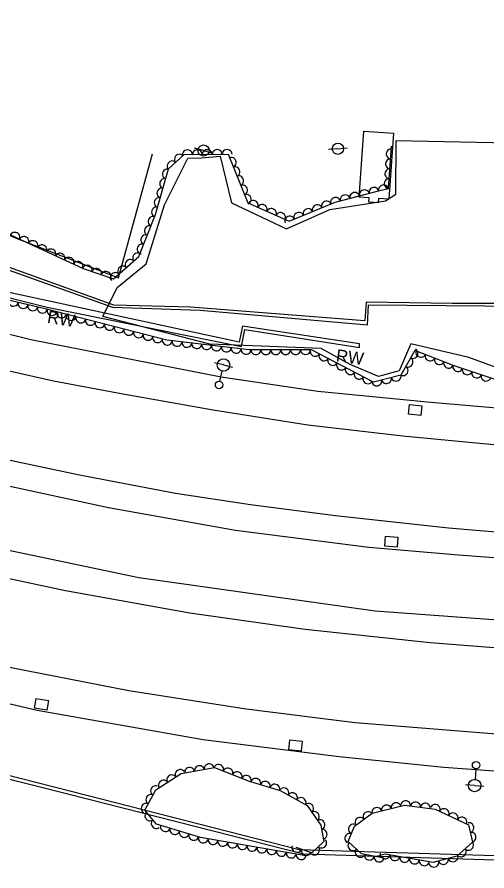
# Model space of a CAD drawing. Extents: x 1722896 to 1754269, y 648279 to 666297.
# Drawn here: x 1733097 to 1733286.4, y 649792.2 to 650136.7 of the extents above; entities that cross this region are included whole.
import ezdxf

# ---------------------------------------------------------------- set-up
doc = ezdxf.new("R2010")
doc.units = 0
for name, color, linetype in [('DESIGN - CENTERLINE - Proposed Text', 7, 'Continuous'), ('DESIGN - SCRATCH - User 1', 7, 'Continuous'), ('SURVEY - CENTERLINE - Preliminary', 7, 'Continuous'), ('SURVEY - CENTERLINE - Preliminary Text', 7, 'Continuous'), ('SURVEY - DRAINAGE - Natural Features', 7, 'Continuous'), ('SURVEY - DTM - Breaklines', 7, 'Continuous'), ('SURVEY - VEGETATION - Features with Text', 7, 'Continuous')]:
    doc.layers.add(name, color=color, linetype=linetype)

msp = doc.modelspace()

# ---------------------------------------------------------------- linework, layer by layer
at = {"layer": 'DESIGN - CENTERLINE - Proposed Text'}
msp.add_lwpolyline([(1732978.53, 650136.72), (1732960.41, 650111.55), (1732959.98, 650108.7), (1732962.37, 650105.38), (1732966.99, 650103.45), (1733015.82, 650081.22), (1733097.24, 650047.25), (1733137.82, 650031.44), (1733151.61, 650081.57)], dxfattribs=at)
msp.add_lwpolyline([(1733234.99, 650064.08), (1733236.87, 650090.67), (1733248.8, 650089.82), (1733246.91, 650063.24), (1733242.74, 650063.54), (1733242.61, 650061.72), (1733238.78, 650061.99), (1733238.91, 650063.8)], close=True, dxfattribs=at)
at = {"layer": 'DESIGN - SCRATCH - User 1'}
for points in [[(1732918.46, 650095.7), (1732990.78, 650071.44), (1733135.5, 650019.64), (1733170.75, 650018.4), (1733238.23, 650012.6), (1733238.7, 650020.63), (1733285.56, 650020.19), (1733359.67, 650020.02), (1733400.55, 650020.36), (1733400.38, 650021.81), (1733344.03, 650021.17), (1733272.52, 650021.18), (1733237.75, 650021.72), (1733237.19, 650014.12), (1733166.92, 650019.66), (1733135.98, 650020.42), (1733079.27, 650040.91), (1732995.25, 650070.89), (1732985.47, 650074.38), (1732919.02, 650097.38), (1732918.46, 650095.7)], [(1732911.9, 650091.73), (1732964.57, 650066.57), (1733034.35, 650046.54), (1733065.96, 650037.69), (1733064.94, 650030.68), (1733109.09, 650019.7), (1733187.43, 650003.79), (1733188.85, 650010.66), (1733235.04, 650003.46), (1733235.06, 650004.9), (1733187.89, 650012.01), (1733186.53, 650005.5), (1733066.22, 650031.55), (1733067.36, 650038.49), (1733020.72, 650051.95), (1732965.09, 650067.73), (1732912.72, 650093.04), (1732911.9, 650091.73)], [(1733708.07, 649796.67), (1733567.5, 649794.67), (1733447.99, 649793.18), (1733315.88, 649797.53), (1733210.77, 649800.66), (1733125.04, 649822.59), (1733011.58, 649851.6), (1732900.49, 649879.14), (1732799.81, 649904.59), (1732798.94, 649903.11)], [(1732798.94, 649903.11), (1732863.38, 649887.41), (1732951.01, 649865.35), (1733023.96, 649846.89), (1733118.03, 649823.14), (1733212.42, 649799.05), (1733294, 649796.53), (1733446.93, 649792.2), (1733629.48, 649793.9)]]:
    msp.add_lwpolyline(points, dxfattribs=at)
at = {"layer": 'SURVEY - CENTERLINE - Preliminary'}
msp.add_lwpolyline([(1733321.13, 649984.02), (1733279.13, 649999.38), (1733255.73, 650004.82), (1733251.03, 649994), (1733242.79, 649991.7), (1733231.31, 649996.57), (1733219.56, 650002.99), (1733174.68, 650004.77), (1733131.52, 650015.87), (1733137.38, 650027.57), (1733148.98, 650037.21), (1733156.4, 650060.9), (1733165.81, 650079.77), (1733171.31, 650079.86), (1733178.83, 650080.64), (1733183.41, 650061.8), (1733205.68, 650051.28), (1733223.16, 650059.02), (1733245.58, 650062.56), (1733249.75, 650065.26), (1733249.81, 650086.9), (1733399.09, 650083.83)], dxfattribs=at)
at = {"layer": 'SURVEY - CENTERLINE - Preliminary Text'}
for points in [[(1732884.23, 650076.17), (1732913.51, 650063.39), (1732976.87, 650040.9), (1733026.18, 650025.83), (1733038.06, 650031.39), (1733045.75, 650036.92), (1733051.82, 650034.88), (1733060.67, 650016.94), (1733102.57, 650006.66), (1733179.26, 649991.5), (1733218.23, 649985.76), (1733263.82, 649981.38), (1733313.93, 649977.09), (1733382.39, 649973.59), (1733453.08, 649972.61), (1733510.66, 649973.39), (1733549.29, 649974.69), (1733559.34, 649983.17), (1733564.28, 649989.43), (1733569.64, 649989.78), (1733579.99, 649978.6), (1733582.55, 649976.61), (1733628.65, 649978.32)], [(1733632.4, 649964.05), (1733569.97, 649961.42), (1733520.99, 649959.49), (1733465.51, 649958.19), (1733418.34, 649958.38), (1733372.14, 649959.4), (1733331.39, 649961.34), (1733290.54, 649963.98), (1733252.55, 649967.68), (1733214.23, 649972.07), (1733176.01, 649978.17), (1733138.91, 649984.71), (1733111.59, 649989.86), (1733075.7, 649997.91), (1733042.53, 650006.26), (1733001.92, 650017.92), (1732980.45, 650024.43), (1732948.58, 650035.49), (1732913.65, 650048.13), (1732876.04, 650062.89)], [(1734301.81, 649956.07), (1734220.48, 649950.88), (1734131.61, 649945.81), (1734021.54, 649939.36), (1733919.47, 649934.02), (1733832.29, 649929.05), (1733727.11, 649923.18), (1733616.99, 649917.25), (1733531.68, 649913.99), (1733464.56, 649912.26), (1733406.75, 649912.72), (1733342.81, 649914.54), (1733274.96, 649919.59), (1733238.81, 649922.74), (1733185.09, 649929.55), (1733133.9, 649938.69), (1733073.43, 649951.76), (1733022.34, 649964.08), (1732970.97, 649979.26), (1732924.79, 649995.09), (1732879.46, 650012.26), (1732856.98, 650021.29), (1732850.17, 650024.36)], [(1732910.74, 650011.51), (1732938.88, 650001.25), (1732978.51, 649988.35), (1733017.77, 649976.28), (1733057.36, 649966.4), (1733089.54, 649958.9), (1733122.15, 649951.97), (1733160.83, 649944.57), (1733191.08, 649940.04), (1733225.38, 649935.66), (1733270.98, 649930.64), (1733307.72, 649927.55), (1733337.44, 649925.94), (1733376.66, 649924.33), (1733418.23, 649922.99), (1733459.22, 649922.73), (1733503.07, 649923.42), (1733546.45, 649924.78), (1733592, 649926.51), (1733633.36, 649928.65)], [(1734306.6, 649930.59), (1734223.76, 649925.97), (1734108.71, 649919.44), (1734005.23, 649913.81), (1733895.38, 649907.1), (1733786.65, 649900.93), (1733684.61, 649895.58), (1733609.37, 649891.26), (1733530.4, 649888.22), (1733442.22, 649887.03), (1733342.17, 649889.65), (1733241.37, 649897), (1733146.01, 649910.52), (1733060.2, 649928.54), (1732976.3, 649951.63), (1732924.93, 649968.37), (1732878.63, 649985.6), (1732846.43, 649998.22), (1732835.13, 650003.3)], [(1732828.72, 649994.26), (1732832.8, 649992.38), (1732898.27, 649967.02), (1732935.22, 649953.75), (1732972.35, 649941.94), (1733018.58, 649928.26), (1733075.49, 649914.12), (1733116.55, 649905.32), (1733166.7, 649896.35), (1733213.16, 649889.74), (1733263.56, 649884.35), (1733316.73, 649880.2), (1733367.1, 649877.8), (1733418.88, 649876.14), (1733468.6, 649876.11), (1733517.84, 649877.2), (1733584.68, 649879.55), (1733659.52, 649883.6)], [(1734316.03, 649884.62), (1734227.04, 649879.8), (1734116.98, 649873.99), (1734008.92, 649867.44), (1733915.96, 649862.48), (1733822.6, 649857.33), (1733730.22, 649851.85), (1733644.88, 649847.07), (1733564.26, 649843.52), (1733479.91, 649841.18), (1733381.77, 649842.06), (1733305.26, 649846.16), (1733233.28, 649851.95), (1733189.33, 649857.53), (1733142.07, 649864.89), (1733082.71, 649876.45), (1733033.05, 649888.27), (1732982.37, 649901.96), (1732935.11, 649916.49), (1732876.61, 649937.35), (1732823.05, 649958.66), (1732808.59, 649965.1)], [(1732801.64, 649952.87), (1732820.37, 649944.25), (1732867.75, 649925.97), (1732908.14, 649911.21), (1732946.71, 649898.3), (1732999.39, 649882.77), (1733034.4, 649873.67), (1733105, 649857.11), (1733171.98, 649845.25), (1733226.84, 649838.36), (1733269.1, 649834.02), (1733332.07, 649829.44), (1733392.65, 649827.49), (1733457.05, 649826.23), (1733545.96, 649828.27), (1733555.15, 649824.91), (1733563.28, 649819.35), (1733566.84, 649816.28), (1733567.21, 649814.86), (1733571.69, 649815.15), (1733574.47, 649824.18), (1733579.83, 649829.56), (1733606.32, 649830.82), (1733646.3, 649832.85)]]:
    msp.add_lwpolyline(points, dxfattribs=at)
at = {"layer": 'SURVEY - DRAINAGE - Natural Features'}
for p, q in [((1733257.52, 649978.16), (1733257.52, 649978.16)), ((1733247.86, 649925.05), (1733247.86, 649925.05)), ((1733106.79, 649859.39), (1733106.79, 649859.39)), ((1733209.3, 649842.79), (1733209.3, 649842.79))]:
    msp.add_line(p, q, dxfattribs=at)
for points in [[(1733254.81, 649976.46), (1733255.27, 649980.44), (1733260.23, 649979.86), (1733259.77, 649975.89), (1733254.81, 649976.46)], [(1733245.23, 649923.23), (1733245.51, 649927.22), (1733250.5, 649926.87), (1733250.22, 649922.88), (1733245.23, 649923.23)], [(1733104, 649857.81), (1733104.64, 649861.76), (1733109.58, 649860.96), (1733108.94, 649857.01), (1733104, 649857.81)], [(1733206.62, 649841.04), (1733207.01, 649845.03), (1733211.99, 649844.54), (1733211.6, 649840.56), (1733206.62, 649841.04)]]:
    msp.add_lwpolyline(points, dxfattribs=at)
at = {"layer": 'SURVEY - DTM - Breaklines'}
for p, q in [((1733172.17, 650082.88), (1733168.55, 650083.89)), ((1733226.35, 650083.57), (1733222.61, 650083.25)), ((1733226.35, 650083.57), (1733230.08, 650083.9)), ((1733172.17, 650082.88), (1733175.78, 650081.87)), ((1733180.22, 649996.34), (1733176.56, 649997.15)), ((1733178.75, 649989.75), (1733179.68, 649993.9)), ((1733180.22, 649996.34), (1733183.88, 649995.52)), ((1733281.97, 649833.36), (1733281.67, 649829.12)), ((1733281.49, 649826.63), (1733277.75, 649826.9)), ((1733281.49, 649826.63), (1733285.23, 649826.37))]:
    msp.add_line(p, q, dxfattribs=at)
for centre, radius in [((1733172.17, 650082.88), 2.25), ((1733226.35, 650083.57), 2.25), ((1733180.22, 649996.34), 2.5), ((1733178.42, 649988.28), 1.5), ((1733282.08, 649834.86), 1.5), ((1733281.49, 649826.63), 2.5)]:
    msp.add_circle(centre, radius, dxfattribs=at)
at = {"layer": 'SURVEY - VEGETATION - Features with Text'}
for points in [[(1732957.95, 650112.48), (1733098.32, 650046.94), (1733123.67, 650035.21), (1733135.87, 650031.15), (1733146.05, 650040.07), (1733152.83, 650057.1), (1733158.05, 650075.44), (1733164.36, 650081.24), (1733182.09, 650081.39), (1733190.06, 650061.76), (1733206.67, 650054.41), (1733225.31, 650062.05), (1733235.11, 650064.58), (1733242.72, 650066.55), (1733246.78, 650067.59), (1733247.93, 650084.58)], [(1733319.07, 649980.7), (1733273.29, 649996.05), (1733257.43, 650002.23), (1733251.71, 649992.23), (1733240.77, 649989.45), (1733215.75, 650002.47), (1733190.59, 650002.39), (1733157.33, 650006.29), (1733108.31, 650018.93), (1733062.64, 650029.75)], [(1733213.45, 649798.29), (1733170.93, 649805.63), (1733153.15, 649811.07), (1733148.49, 649816.66), (1733152.91, 649824.92), (1733163.09, 649831.44), (1733176.61, 649833.89), (1733190.51, 649828.46), (1733203.09, 649824.63), (1733213.89, 649818.53), (1733219.41, 649810.6), (1733220.63, 649804.13), (1733215.88, 649799.54), (1733209.52, 649801.7)], [(1733244.93, 649797.29), (1733235.91, 649799.12), (1733230.48, 649804.02), (1733233.03, 649810.3), (1733240.22, 649815.44), (1733253.19, 649818.67), (1733265.54, 649817.13), (1733279.06, 649810.74), (1733280.59, 649803.76), (1733274.32, 649798.2), (1733264.74, 649795.56), (1733245.35, 649799), (1733242.76, 649798.33)]]:
    msp.add_lwpolyline(points, dxfattribs=at)
for centre, major_axis in [((1733173.68, 650081.32), (2, 0.02)), ((1733177.68, 650081.36), (2, 0.02)), ((1733181.68, 650081.39), (2, 0.02)), ((1733247.72, 650081.48), (0.13, 2)), ((1733162.39, 650079.43), (1.47, 1.35)), ((1733165.68, 650081.25), (2, 0.02)), ((1733169.68, 650081.29), (2, 0.02)), ((1733183.44, 650078.07), (0.75, -1.85)), ((1733159.44, 650076.72), (1.47, 1.35)), ((1733184.95, 650074.36), (0.75, -1.85)), ((1733247.45, 650077.49), (0.13, 2)), ((1733157.47, 650073.42), (0.55, 1.92)), ((1733186.45, 650070.66), (0.75, -1.85)), ((1733247.18, 650073.5), (0.13, 2)), ((1733156.38, 650069.57), (0.55, 1.92)), ((1733246.91, 650069.51), (0.13, 2)), ((1733155.28, 650065.72), (0.55, 1.92)), ((1733187.96, 650066.95), (0.75, -1.85)), ((1733233.14, 650064.07), (1.94, 0.5)), ((1733237.02, 650065.08), (1.94, 0.5)), ((1733240.89, 650066.08), (1.94, 0.5)), ((1733244.76, 650067.08), (1.94, 0.5)), ((1733154.19, 650061.87), (0.55, 1.92)), ((1733189.46, 650063.24), (0.75, -1.85)), ((1733192.26, 650060.79), (1.83, -0.81)), ((1733221.7, 650060.56), (1.85, 0.76)), ((1733225.4, 650062.07), (1.94, 0.5)), ((1733229.27, 650063.07), (1.94, 0.5)), ((1733153.1, 650058.03), (0.55, 1.92)), ((1733195.91, 650059.17), (1.83, -0.81)), ((1733199.57, 650057.55), (1.83, -0.81)), ((1733214.29, 650057.53), (1.85, 0.76)), ((1733217.99, 650059.05), (1.85, 0.76)), ((1733151.71, 650054.28), (0.74, 1.86)), ((1733203.23, 650055.93), (1.83, -0.81)), ((1733206.89, 650054.5), (1.85, 0.76)), ((1733210.59, 650056.01), (1.85, 0.76)), ((1733150.23, 650050.56), (0.74, 1.86)), ((1733096.16, 650047.95), (1.81, -0.85)), ((1733148.75, 650046.85), (0.74, 1.86)), ((1733099.79, 650046.26), (1.82, -0.84)), ((1733103.42, 650044.58), (1.82, -0.84)), ((1733147.27, 650043.13), (0.74, 1.86)), ((1733107.05, 650042.9), (1.82, -0.84)), ((1733110.68, 650041.22), (1.82, -0.84)), ((1733114.31, 650039.54), (1.82, -0.84)), ((1733117.94, 650037.86), (1.82, -0.84)), ((1733142.51, 650036.97), (1.5, 1.32)), ((1733145.52, 650039.61), (1.5, 1.32)), ((1733121.57, 650036.18), (1.82, -0.84)), ((1733125.27, 650034.68), (1.9, -0.63)), ((1733129.07, 650033.41), (1.9, -0.63)), ((1733139.5, 650034.33), (1.5, 1.32)), ((1733132.86, 650032.15), (1.9, -0.63)), ((1733136.49, 650031.7), (1.5, 1.32)), ((1733095.48, 650021.97), (-1.95, 0.46)), ((1733099.37, 650021.04), (-1.95, 0.46)), ((1733103.26, 650020.12), (-1.95, 0.46)), ((1733107.16, 650019.2), (-1.95, 0.46)), ((1733111.03, 650018.22), (-1.94, 0.5)), ((1733114.91, 650017.23), (-1.94, 0.5)), ((1733118.78, 650016.23), (-1.94, 0.5)), ((1733122.66, 650015.23), (-1.94, 0.5)), ((1733126.53, 650014.23), (-1.94, 0.5)), ((1733130.4, 650013.23), (-1.94, 0.5)), ((1733134.28, 650012.23), (-1.94, 0.5)), ((1733138.15, 650011.24), (-1.94, 0.5)), ((1733142.02, 650010.24), (-1.94, 0.5)), ((1733145.9, 650009.24), (-1.94, 0.5)), ((1733149.77, 650008.24), (-1.94, 0.5)), ((1733153.64, 650007.24), (-1.94, 0.5)), ((1733157.52, 650006.27), (-1.99, 0.23)), ((1733161.49, 650005.81), (-1.99, 0.23)), ((1733165.47, 650005.34), (-1.99, 0.23)), ((1733169.44, 650004.87), (-1.99, 0.23)), ((1733173.41, 650004.41), (-1.99, 0.23)), ((1733177.39, 650003.94), (-1.99, 0.23)), ((1733181.36, 650003.48), (-1.99, 0.23)), ((1733185.33, 650003.01), (-1.99, 0.23)), ((1733189.3, 650002.54), (-1.99, 0.23)), ((1733193.29, 650002.4), (-2, -0.01)), ((1733197.29, 650002.41), (-2, -0.01)), ((1733201.29, 650002.43), (-2, -0.01)), ((1733205.29, 650002.44), (-2, -0.01)), ((1733209.29, 650002.45), (-2, -0.01)), ((1733213.29, 650002.47), (-2, -0.01)), ((1733217.12, 650001.76), (-1.77, 0.92)), ((1733220.67, 649999.91), (-1.77, 0.92)), ((1733256.7, 650000.95), (-0.99, -1.74)), ((1733259.78, 650001.32), (-1.86, 0.73)), ((1733263.51, 649999.87), (-1.86, 0.73)), ((1733224.22, 649998.07), (-1.77, 0.92)), ((1733227.76, 649996.22), (-1.77, 0.92)), ((1733254.71, 649997.48), (-0.99, -1.74)), ((1733267.24, 649998.41), (-1.86, 0.73)), ((1733270.96, 649996.96), (-1.86, 0.73)), ((1733231.31, 649994.37), (-1.77, 0.92)), ((1733252.73, 649994.01), (-0.99, -1.74)), ((1733274.71, 649995.57), (-1.9, 0.64)), ((1733278.51, 649994.3), (-1.9, 0.64)), ((1733282.3, 649993.03), (-1.9, 0.64)), ((1733234.86, 649992.52), (-1.77, 0.92)), ((1733238.41, 649990.68), (-1.77, 0.92)), ((1733242.06, 649989.78), (-1.94, -0.49)), ((1733245.94, 649990.76), (-1.94, -0.49)), ((1733249.82, 649991.75), (-1.94, -0.49)), ((1733286.09, 649991.76), (-1.9, 0.64)), ((1733174.43, 649833.5), (1.97, 0.36)), ((1733178.27, 649833.24), (1.86, -0.73)), ((1733162.69, 649831.18), (1.68, 1.08)), ((1733166.56, 649832.07), (1.97, 0.36)), ((1733170.49, 649832.78), (1.97, 0.36)), ((1733182, 649831.79), (1.86, -0.73)), ((1733185.72, 649830.33), (1.86, -0.73)), ((1733155.95, 649826.87), (1.68, 1.08)), ((1733159.32, 649829.02), (1.68, 1.08)), ((1733189.45, 649828.88), (1.86, -0.73)), ((1733193.24, 649827.63), (1.91, -0.58)), ((1733197.07, 649826.46), (1.91, -0.58)), ((1733152.72, 649824.58), (0.94, 1.76)), ((1733200.9, 649825.29), (1.91, -0.58)), ((1733204.58, 649823.79), (1.74, -0.98)), ((1733150.84, 649821.05), (0.94, 1.76)), ((1733208.06, 649821.82), (1.74, -0.98)), ((1733211.54, 649819.86), (1.74, -0.98)), ((1733148.95, 649817.52), (0.94, 1.76)), ((1733214.64, 649817.46), (1.14, -1.64)), ((1733242.03, 649815.89), (1.94, 0.48)), ((1733245.91, 649816.85), (1.94, 0.48)), ((1733249.79, 649817.82), (1.94, 0.48)), ((1733253.68, 649818.61), (1.98, -0.25)), ((1733257.65, 649818.11), (1.98, -0.25)), ((1733261.62, 649817.62), (1.98, -0.25)), ((1733265.58, 649817.11), (1.81, -0.85)), ((1733150.42, 649814.34), (-1.28, 1.54)), ((1733216.92, 649814.18), (1.14, -1.64)), ((1733238.48, 649814.19), (1.63, 1.16)), ((1733269.2, 649815.4), (1.81, -0.85)), ((1733272.82, 649813.69), (1.81, -0.85)), ((1733152.98, 649811.27), (-1.28, 1.54)), ((1733219.2, 649810.89), (1.14, -1.64)), ((1733232.54, 649809.09), (0.75, 1.85)), ((1733235.22, 649811.87), (1.63, 1.16)), ((1733276.43, 649811.98), (1.81, -0.85)), ((1733279.3, 649809.67), (0.43, -1.95)), ((1733156.73, 649809.98), (-1.91, 0.59)), ((1733160.55, 649808.8), (-1.91, 0.59)), ((1733164.38, 649807.63), (-1.91, 0.59)), ((1733220.08, 649807.02), (0.37, -1.96)), ((1733231.03, 649805.39), (0.75, 1.85)), ((1733280.15, 649805.77), (0.43, -1.95)), ((1733168.2, 649806.46), (-1.91, 0.59)), ((1733172.06, 649805.43), (-1.97, 0.34)), ((1733176, 649804.75), (-1.97, 0.34)), ((1733179.95, 649804.07), (-1.97, 0.34)), ((1733219.87, 649803.4), (-1.44, -1.39)), ((1733183.89, 649803.39), (-1.97, 0.34)), ((1733187.83, 649802.71), (-1.97, 0.34)), ((1733191.77, 649802.03), (-1.97, 0.34)), ((1733195.71, 649801.35), (-1.97, 0.34)), ((1733199.65, 649800.67), (-1.97, 0.34)), ((1733209.77, 649801.62), (-1.89, 0.64)), ((1733213.56, 649800.33), (-1.89, 0.64)), ((1733216.99, 649800.62), (-1.44, -1.39)), ((1733232.35, 649802.33), (-1.49, 1.34)), ((1733235.32, 649799.65), (-1.49, 1.34)), ((1733276.14, 649799.81), (-1.5, -1.33)), ((1733279.13, 649802.47), (-1.5, -1.33)), ((1733203.6, 649799.99), (-1.97, 0.34)), ((1733207.54, 649799.31), (-1.97, 0.34)), ((1733211.48, 649798.63), (-1.97, 0.34)), ((1733239.05, 649798.48), (-1.96, 0.4)), ((1733242.97, 649797.69), (-1.96, 0.4)), ((1733245.41, 649798.99), (-1.97, 0.35)), ((1733249.35, 649798.29), (-1.97, 0.35)), ((1733253.29, 649797.59), (-1.97, 0.35)), ((1733268.95, 649796.72), (-1.93, -0.53)), ((1733272.81, 649797.79), (-1.93, -0.53)), ((1733257.22, 649796.89), (-1.97, 0.35)), ((1733261.16, 649796.19), (-1.97, 0.35)), ((1733265.09, 649795.66), (-1.93, -0.53))]:
    msp.add_ellipse(centre, major_axis=major_axis, ratio=0.940188, start_param=0, end_param=3.141593, dxfattribs=at)

# ---------------------------------------------------------------- texts
at = {"layer": 'DESIGN - SCRATCH - User 1'}
for rotation, p in [(350.5281, (1733108.88, 650013.45)), (352.5108, (1733225.37, 649997.77))]:
    msp.add_text('RW', height=5, rotation=rotation, dxfattribs=at).set_placement(p)

doc.saveas('drawing.dxf')
